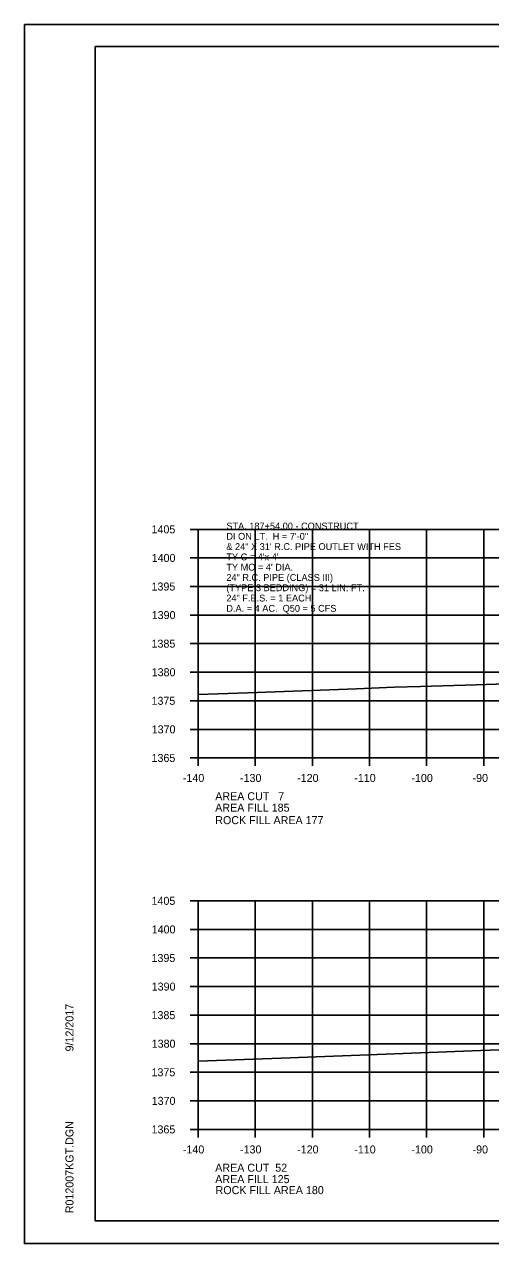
# Model space of a CAD drawing. Extents: x 1374311 to 1383814, y 384102 to 406278.
# Drawn here: x 1382469.7 to 1382551.3, y 399238.3 to 399451.6 of the extents above; entities that cross this region are included whole.
import ezdxf

# ---------------------------------------------------------------- set-up
doc = ezdxf.new("R2010")
doc.units = 0
for name, color, linetype in [('R_Axis', 7, 'Continuous'), ('R_Axis Annot', 7, 'Continuous'), ('R_Border', 7, 'Continuous'), ('R_Exist Surface', 7, 'Continuous'), ('R_Fin Surface', 7, 'Continuous'), ('R_Grid', 7, 'Continuous'), ('R_No Plot', 7, 'Continuous'), ('R_Water Annot', 7, 'Continuous')]:
    doc.layers.add(name, color=color, linetype=linetype)

msp = doc.modelspace()

# ---------------------------------------------------------------- linework, layer by layer
at = {"layer": 'R_Axis'}
for p, q in [((1382498.67, 399363.26), (1382500.07, 399363.26)), ((1382500.07, 399323.26), (1382500.07, 399363.26)), ((1382498.67, 399358.26), (1382500.07, 399358.26)), ((1382498.67, 399353.26), (1382500.07, 399353.26)), ((1382498.67, 399348.26), (1382500.07, 399348.26)), ((1382498.67, 399343.26), (1382500.07, 399343.26)), ((1382498.67, 399338.26), (1382500.07, 399338.26)), ((1382498.67, 399333.26), (1382500.07, 399333.26)), ((1382498.67, 399328.26), (1382500.07, 399328.26)), ((1382498.67, 399323.26), (1382500.07, 399323.26)), ((1382500.07, 399323.26), (1382780.07, 399323.26)), ((1382500.07, 399321.86), (1382500.07, 399323.26)), ((1382510.07, 399321.86), (1382510.07, 399323.26)), ((1382520.07, 399321.86), (1382520.07, 399323.26)), ((1382530.07, 399321.86), (1382530.07, 399323.26)), ((1382540.07, 399321.86), (1382540.07, 399323.26)), ((1382550.07, 399321.86), (1382550.07, 399323.26)), ((1382498.67, 399298.26), (1382500.07, 399298.26)), ((1382500.07, 399258.26), (1382500.07, 399298.26)), ((1382498.67, 399293.26), (1382500.07, 399293.26)), ((1382498.67, 399288.26), (1382500.07, 399288.26)), ((1382498.67, 399283.26), (1382500.07, 399283.26)), ((1382498.67, 399278.26), (1382500.07, 399278.26)), ((1382498.67, 399273.26), (1382500.07, 399273.26)), ((1382498.67, 399268.26), (1382500.07, 399268.26)), ((1382498.67, 399263.26), (1382500.07, 399263.26)), ((1382498.67, 399258.26), (1382500.07, 399258.26)), ((1382500.07, 399258.26), (1382780.07, 399258.26)), ((1382500.07, 399256.86), (1382500.07, 399258.26)), ((1382510.07, 399256.86), (1382510.07, 399258.26)), ((1382520.07, 399256.86), (1382520.07, 399258.26)), ((1382530.07, 399256.86), (1382530.07, 399258.26)), ((1382540.07, 399256.86), (1382540.07, 399258.26)), ((1382550.07, 399256.86), (1382550.07, 399258.26))]:
    msp.add_line(p, q, dxfattribs=at)
at = {"layer": 'R_Border'}
for p, q in [((1382482.07, 399447.72), (1382798.25, 399447.72)), ((1382482.07, 399242.26), (1382482.07, 399447.72)), ((1382482.07, 399242.26), (1382482.07, 399242.26)), ((1382798.25, 399242.26), (1382482.07, 399242.26))]:
    msp.add_line(p, q, dxfattribs=at)
at = {"layer": 'R_Exist Surface'}
for points in [[(1382500.07, 399334.37), (1382510.43, 399334.69), (1382527.78, 399335.34), (1382534.42, 399335.64), (1382539.03, 399335.78), (1382548.75, 399336.04), (1382566.43, 399336.65), (1382585.65, 399337.26), (1382585.92, 399337.25), (1382586.17, 399337.24), (1382598.72, 399337.02), (1382612.52, 399337.1), (1382614.64, 399337.05), (1382617.04, 399336.96), (1382626.51, 399337.97), (1382640.95, 399339.02), (1382643.98, 399339.06), (1382644.7, 399339.06), (1382647.47, 399339.15), (1382666.52, 399339.63), (1382681.99, 399341.33), (1382684.47, 399341.65), (1382686.71, 399341.77), (1382700.73, 399342.33)], [(1382500.07, 399270.23), (1382514.59, 399270.74), (1382528.36, 399271.27), (1382539, 399271.68), (1382549.56, 399272.1), (1382556.16, 399272.3), (1382566.35, 399272.61), (1382583.01, 399273.1), (1382585.89, 399273.19), (1382591.43, 399273.33), (1382605.4, 399273.78), (1382610.59, 399273.94), (1382626.52, 399274.45), (1382641.59, 399274.91), (1382655.44, 399275.29), (1382659.27, 399275.39), (1382667.92, 399275.8), (1382673.11, 399276.05), (1382681.19, 399276.21), (1382698.7, 399276.67)]]:
    msp.add_lwpolyline(points, dxfattribs=at)
at = {"layer": 'R_Grid'}
for p, q in [((1382500.07, 399363.26), (1382780.07, 399363.26)), ((1382500.07, 399323.26), (1382500.07, 399363.26)), ((1382510.07, 399323.26), (1382510.07, 399363.26)), ((1382520.07, 399323.26), (1382520.07, 399363.26)), ((1382530.07, 399323.26), (1382530.07, 399363.26)), ((1382540.07, 399323.26), (1382540.07, 399363.26)), ((1382550.07, 399323.26), (1382550.07, 399363.26)), ((1382500.07, 399358.26), (1382780.07, 399358.26)), ((1382500.07, 399353.26), (1382780.07, 399353.26)), ((1382500.07, 399348.26), (1382780.07, 399348.26)), ((1382500.07, 399343.26), (1382780.07, 399343.26)), ((1382500.07, 399338.26), (1382780.07, 399338.26)), ((1382500.07, 399333.26), (1382780.07, 399333.26)), ((1382500.07, 399328.26), (1382780.07, 399328.26)), ((1382500.07, 399323.26), (1382780.07, 399323.26)), ((1382500.07, 399298.26), (1382780.07, 399298.26)), ((1382500.07, 399258.26), (1382500.07, 399298.26)), ((1382510.07, 399258.26), (1382510.07, 399298.26)), ((1382520.07, 399258.26), (1382520.07, 399298.26)), ((1382530.07, 399258.26), (1382530.07, 399298.26)), ((1382540.07, 399258.26), (1382540.07, 399298.26)), ((1382550.07, 399258.26), (1382550.07, 399298.26)), ((1382500.07, 399293.26), (1382780.07, 399293.26)), ((1382500.07, 399288.26), (1382780.07, 399288.26)), ((1382500.07, 399283.26), (1382780.07, 399283.26)), ((1382500.07, 399278.26), (1382780.07, 399278.26)), ((1382500.07, 399273.26), (1382780.07, 399273.26)), ((1382500.07, 399268.26), (1382780.07, 399268.26)), ((1382500.07, 399263.26), (1382780.07, 399263.26)), ((1382500.07, 399258.26), (1382780.07, 399258.26))]:
    msp.add_line(p, q, dxfattribs=at)
at = {"layer": 'R_No Plot'}
for p, q in [((1382469.67, 399451.62), (1382803, 399451.62)), ((1382469.67, 399238.28), (1382803, 399238.28))]:
    msp.add_line(p, q, dxfattribs=at)
for points in [[(1382469.66, 399451.62), (1382803, 399451.62), (1382803, 399238.28), (1382469.66, 399238.28)], [(1382715.99, 399447.72), (1382715.99, 399437.84), (1382751.72, 399437.84), (1382751.72, 399434.92), (1382774.92, 399434.92), (1382774.92, 399410.59), (1382798.25, 399410.59), (1382798.25, 399242.26), (1382482.07, 399242.26), (1382482.07, 399447.72)]]:
    msp.add_lwpolyline(points, close=True, dxfattribs=at)

# ---------------------------------------------------------------- texts
at = {"layer": 'R_Axis Annot'}
for s, p in [('1405', (1382491.92, 399362.56)), ('1400', (1382491.95, 399357.56)), ('1395', (1382491.92, 399352.56)), ('1390', (1382491.95, 399347.56)), ('1385', (1382491.92, 399342.56)), ('1380', (1382491.95, 399337.56)), ('1375', (1382491.92, 399332.56)), ('1370', (1382491.95, 399327.56)), ('1365', (1382491.92, 399322.56)), ('-140', (1382497.41, 399319.06)), ('-130', (1382507.41, 399319.06)), ('-120', (1382517.41, 399319.06)), ('-110', (1382527.41, 399319.06)), ('-100', (1382537.41, 399319.06)), ('-90', (1382548.11, 399319.06)), ('AREA CUT   7', (1382503.07, 399315.86)), ('AREA FILL 185', (1382503.07, 399313.86)), ('1405', (1382491.92, 399297.56)), ('1400', (1382491.95, 399292.56)), ('1395', (1382491.92, 399287.56)), ('1390', (1382491.95, 399282.56)), ('1385', (1382491.92, 399277.56)), ('1380', (1382491.95, 399272.56)), ('1375', (1382491.92, 399267.56)), ('1370', (1382491.95, 399262.56)), ('1365', (1382491.92, 399257.56)), ('-140', (1382497.41, 399254.06)), ('-130', (1382507.41, 399254.06)), ('-120', (1382517.41, 399254.06)), ('-110', (1382527.41, 399254.06)), ('-100', (1382537.41, 399254.06)), ('-90', (1382548.11, 399254.06)), ('AREA CUT  52', (1382503.07, 399250.86)), ('AREA FILL 125', (1382503.07, 399248.86))]:
    msp.add_text(s, height=1.4, dxfattribs=at).set_placement(p)
at = {"layer": 'R_Border'}
for s, p in [('9/12/2017', (1382478.26, 399271.91)), ('R012007KGT.DGN', (1382478.26, 399243.59))]:
    msp.add_text(s, height=1.4, rotation=90, dxfattribs=at).set_placement(p)
at = {"layer": 'R_Fin Surface'}
for s, p in [('ROCK FILL AREA 177', (1382503.08, 399311.68)), ('ROCK FILL AREA 180', (1382503.13, 399246.94))]:
    msp.add_text(s, height=1.4, dxfattribs=at).set_placement(p)
at = {"layer": 'R_Water Annot'}
for s, p in [('STA. 187+54.00 - CONSTRUCT', (1382505.02, 399363.24)), ('DI ON LT.  H = 7\'-0"', (1382505.02, 399361.44)), ('& 24" X 31\' R.C. PIPE OUTLET WITH FES', (1382505.02, 399359.64)), ("TY C = 4'x 4'", (1382505.02, 399357.84)), ("TY MO = 4' DIA.", (1382505.02, 399356.04)), ('24" R.C. PIPE (CLASS III)', (1382505.02, 399354.24)), ('(TYPE 3 BEDDING) = 31 LIN. FT.', (1382505.02, 399352.44)), ('24" F.E.S. = 1 EACH', (1382505.02, 399350.64)), ('D.A. = 4 AC.  Q50 = 5 CFS', (1382505.02, 399348.84))]:
    msp.add_text(s, height=1.2, dxfattribs=at).set_placement(p)

doc.saveas('drawing.dxf')
